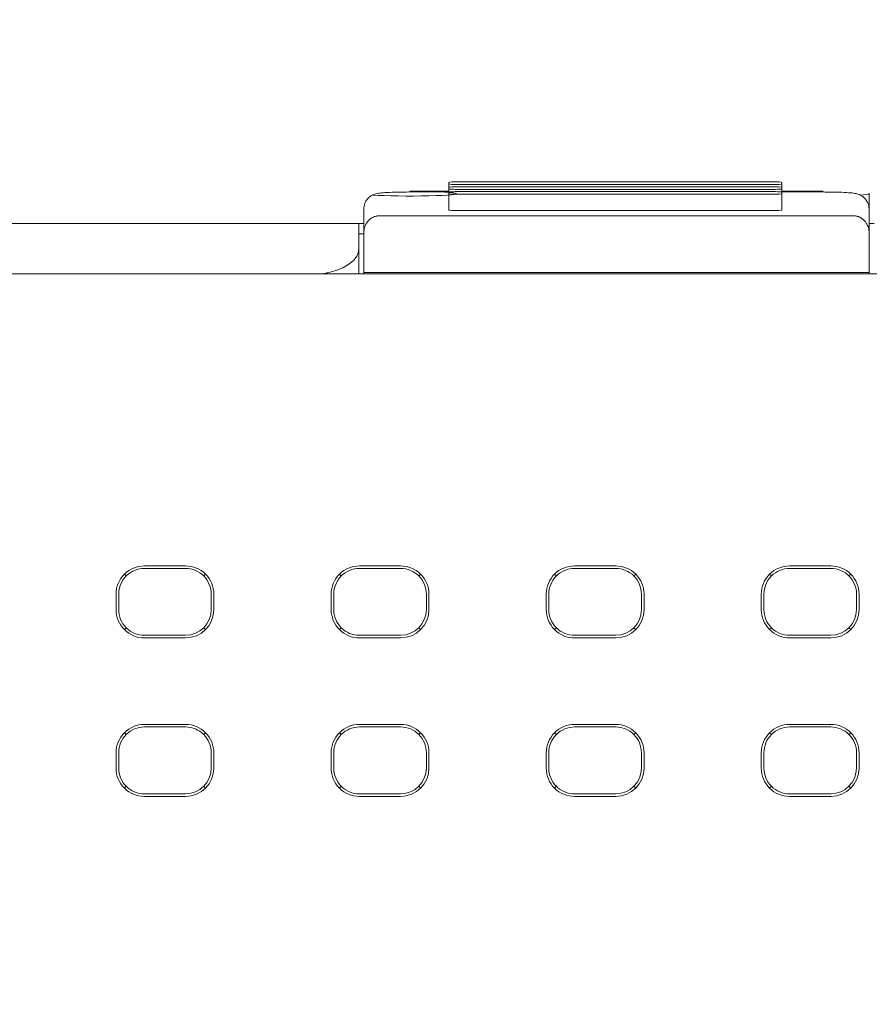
# Model space of a CAD drawing. Header units: millimetres. Extents: x -1114 to 1396, y -630 to 631.
# Tile 613 of 656: x 383 to 400, y 154 to 173. Entities that reach past the tile are written whole.
import ezdxf

# ---------------------------------------------------------------- set-up
doc = ezdxf.new("R2010")
doc.units = ezdxf.units.MM
doc.header["$MEASUREMENT"] = 0

msp = doc.modelspace()

# ---------------------------------------------------------------- linework, layer by layer
at = {"lineweight": 18}
for points, knots in [([(1038.9843, -629.7647), (1038.9843, -629.7647), (-1111.4882, -629.7647), (-1111.4882, -629.7647), (-1111.4882, -629.7647), (-1111.4882, -629.7647), (-1111.4882, 630.7883), (-1111.4882, 630.7883), (-1111.4882, 630.7883), (-1111.4882, 630.7883), (1038.9843, 630.7883), (1038.9843, 630.7883)], [0, 0, 0, 0, 0.3333333, 0.3333333, 0.3333333, 0.3333333, 0.6666667, 0.6666667, 0.6666667, 0.6666667, 1, 1, 1, 1]), ([(391.6187, 169.6943), (391.5656, 169.6943), (391.5148, 169.6932), (391.4773, 169.6912), (391.4773, 169.6912), (391.4398, 169.6892), (391.4187, 169.6866), (391.4187, 169.6838)], [0, 0, 0, 0, 0.5, 0.5, 0.5, 0.5, 1, 1, 1, 1]), ([(391.4187, 169.6524), (391.4187, 169.6496), (391.4398, 169.6469), (391.4773, 169.645), (391.4773, 169.645), (391.5148, 169.643), (391.5656, 169.6419), (391.6187, 169.6419)], [0, 0, 0, 0, 0.5, 0.5, 0.5, 0.5, 1, 1, 1, 1]), ([(397.8935, 169.6838), (397.8935, 169.6866), (397.8724, 169.6892), (397.8349, 169.6912), (397.8349, 169.6912), (397.7974, 169.6932), (397.7465, 169.6943), (397.6935, 169.6943)], [0, 0, 0, 0, 0.5, 0.5, 0.5, 0.5, 1, 1, 1, 1]), ([(397.6935, 169.6419), (397.7465, 169.6419), (397.7974, 169.643), (397.8349, 169.645), (397.8349, 169.645), (397.8724, 169.6469), (397.8935, 169.6496), (397.8935, 169.6524)], [0, 0, 0, 0, 0.5, 0.5, 0.5, 0.5, 1, 1, 1, 1]), ([(390.6649, 169.4967), (390.6194, 169.4967), (390.5754, 169.4965), (390.532, 169.496), (390.532, 169.496), (390.4557, 169.4951), (390.3815, 169.4935), (390.3152, 169.491), (390.3152, 169.491), (390.2462, 169.4885), (390.1858, 169.4851), (390.1378, 169.4815), (390.1378, 169.4815), (390.0973, 169.4784), (390.0656, 169.4753), (390.0269, 169.4677), (390.0269, 169.4677), (390.0104, 169.4645), (389.9926, 169.4604), (389.9712, 169.4527), (389.9712, 169.4527), (389.9537, 169.4464), (389.9337, 169.4376), (389.9144, 169.4263), (389.9144, 169.4263), (389.8913, 169.4126), (389.8691, 169.3953), (389.8496, 169.375), (389.8496, 169.375), (389.8271, 169.3517), (389.8082, 169.3245), (389.7941, 169.2949), (389.7941, 169.2949), (389.7787, 169.2623), (389.769, 169.2268), (389.766, 169.191), (389.766, 169.191), (389.7652, 169.1825), (389.7649, 169.1739), (389.7649, 169.1653)], [0, 0, 0, 0, 0.1, 0.1, 0.1, 0.1, 0.2, 0.2, 0.2, 0.2, 0.3, 0.3, 0.3, 0.3, 0.4, 0.4, 0.4, 0.4, 0.5, 0.5, 0.5, 0.5, 0.6, 0.6, 0.6, 0.6, 0.7, 0.7, 0.7, 0.7, 0.8, 0.8, 0.8, 0.8, 0.9, 0.9, 0.9, 0.9, 1, 1, 1, 1]), ([(389.9386, 169.4371), (390.1891, 169.4192), (390.6446, 169.4128), (391.0319, 169.4219), (391.0319, 169.4219), (391.4192, 169.4309), (391.6331, 169.4529), (391.5454, 169.4746), (391.5454, 169.4746), (391.4577, 169.4964), (391.0921, 169.5119), (390.6679, 169.512)], [0, 0, 0, 0, 0.3333333, 0.3333333, 0.3333333, 0.3333333, 0.6666667, 0.6666667, 0.6666667, 0.6666667, 1, 1, 1, 1]), ([(391.6187, 169.5996), (391.5656, 169.5996), (391.5148, 169.5985), (391.4773, 169.5965), (391.4773, 169.5965), (391.4398, 169.5945), (391.4187, 169.5919), (391.4187, 169.5891)], [0, 0, 0, 0, 0.5, 0.5, 0.5, 0.5, 1, 1, 1, 1]), ([(391.4187, 169.5577), (391.4187, 169.5549), (391.4398, 169.5523), (391.4773, 169.5503), (391.4773, 169.5503), (391.5148, 169.5483), (391.5656, 169.5472), (391.6187, 169.5472)], [0, 0, 0, 0, 0.5, 0.5, 0.5, 0.5, 1, 1, 1, 1]), ([(391.6187, 169.5049), (391.5656, 169.5049), (391.5148, 169.5038), (391.4773, 169.5018), (391.4773, 169.5018), (391.4398, 169.4998), (391.4187, 169.4972), (391.4187, 169.4944)], [0, 0, 0, 0, 0.5, 0.5, 0.5, 0.5, 1, 1, 1, 1]), ([(391.4187, 169.463), (391.4187, 169.4602), (391.4398, 169.4576), (391.4773, 169.4556), (391.4773, 169.4556), (391.5148, 169.4536), (391.5656, 169.4525), (391.6187, 169.4525)], [0, 0, 0, 0, 0.5, 0.5, 0.5, 0.5, 1, 1, 1, 1]), ([(397.8935, 169.5891), (397.8935, 169.5919), (397.8724, 169.5945), (397.8349, 169.5965), (397.8349, 169.5965), (397.7974, 169.5985), (397.7465, 169.5996), (397.6935, 169.5996)], [0, 0, 0, 0, 0.5, 0.5, 0.5, 0.5, 1, 1, 1, 1]), ([(397.6935, 169.5472), (397.7465, 169.5472), (397.7974, 169.5483), (397.8349, 169.5503), (397.8349, 169.5503), (397.8724, 169.5523), (397.8935, 169.5549), (397.8935, 169.5577)], [0, 0, 0, 0, 0.5, 0.5, 0.5, 0.5, 1, 1, 1, 1]), ([(397.8935, 169.4944), (397.8935, 169.4972), (397.8724, 169.4998), (397.8349, 169.5018), (397.8349, 169.5018), (397.7974, 169.5038), (397.7465, 169.5049), (397.6935, 169.5049)], [0, 0, 0, 0, 0.5, 0.5, 0.5, 0.5, 1, 1, 1, 1]), ([(397.6935, 169.4525), (397.7465, 169.4525), (397.7974, 169.4536), (397.8349, 169.4556), (397.8349, 169.4556), (397.8724, 169.4576), (397.8935, 169.4602), (397.8935, 169.463)], [0, 0, 0, 0, 0.5, 0.5, 0.5, 0.5, 1, 1, 1, 1]), ([(399.5864, 169.1653), (399.5858, 169.2066), (399.5784, 169.2447), (399.5635, 169.2806), (399.5635, 169.2806), (399.5523, 169.3077), (399.5369, 169.3335), (399.5183, 169.3563), (399.5183, 169.3563), (399.5025, 169.3757), (399.4845, 169.3928), (399.4651, 169.4074), (399.4651, 169.4074), (399.4482, 169.42), (399.4303, 169.4307), (399.4128, 169.4391), (399.4128, 169.4391), (399.3978, 169.4463), (399.3831, 169.4519), (399.37, 169.4561), (399.37, 169.4561), (399.3571, 169.4602), (399.3457, 169.4631), (399.3353, 169.4654), (399.3353, 169.4654), (399.3191, 169.469), (399.3052, 169.4713), (399.2909, 169.4733), (399.2909, 169.4733), (399.2491, 169.4792), (399.2035, 169.4828), (399.1466, 169.486), (399.1466, 169.486), (399.0908, 169.4891), (399.0243, 169.4918), (398.9513, 169.4936), (398.9513, 169.4936), (398.8815, 169.4953), (398.8059, 169.4964), (398.73, 169.4966), (398.73, 169.4966), (398.7155, 169.4967), (398.701, 169.4967), (398.6864, 169.4967)], [0, 0, 0, 0, 0.0909091, 0.0909091, 0.0909091, 0.0909091, 0.1818182, 0.1818182, 0.1818182, 0.1818182, 0.2727273, 0.2727273, 0.2727273, 0.2727273, 0.3636364, 0.3636364, 0.3636364, 0.3636364, 0.4545455, 0.4545455, 0.4545455, 0.4545455, 0.5454545, 0.5454545, 0.5454545, 0.5454545, 0.6363636, 0.6363636, 0.6363636, 0.6363636, 0.7272727, 0.7272727, 0.7272727, 0.7272727, 0.8181818, 0.8181818, 0.8181818, 0.8181818, 0.9090909, 0.9090909, 0.9090909, 0.9090909, 1, 1, 1, 1]), ([(391.4187, 169.1448), (391.4187, 169.1421), (391.4398, 169.1394), (391.4773, 169.1374), (391.4773, 169.1374), (391.5148, 169.1355), (391.5656, 169.1344), (391.6187, 169.1344)], [0, 0, 0, 0, 0.5, 0.5, 0.5, 0.5, 1, 1, 1, 1]), ([(397.6935, 169.1344), (397.7465, 169.1344), (397.7974, 169.1355), (397.8349, 169.1374), (397.8349, 169.1374), (397.8724, 169.1394), (397.8935, 169.1421), (397.8935, 169.1448)], [0, 0, 0, 0, 0.5, 0.5, 0.5, 0.5, 1, 1, 1, 1]), ([(364.6411, 168.8846), (364.6791, 168.8846), (364.7228, 168.8846), (364.7723, 168.8846), (364.7723, 168.8846), (364.8255, 168.8846), (364.8852, 168.8846), (364.9518, 168.8846), (364.9518, 168.8846), (364.985, 168.8846), (365.0201, 168.8846), (365.0565, 168.8846), (365.0565, 168.8846), (365.0929, 168.8846), (365.1307, 168.8846), (365.1699, 168.8846), (365.1699, 168.8846), (365.3265, 168.8846), (365.5052, 168.8846), (365.706, 168.8846), (365.706, 168.8846), (365.7562, 168.8846), (365.8078, 168.8846), (365.8608, 168.8846), (365.8608, 168.8846), (365.9138, 168.8846), (365.9678, 168.8846), (366.0227, 168.8846), (366.0227, 168.8846), (366.1325, 168.8846), (366.2459, 168.8846), (366.363, 168.8846), (366.363, 168.8846), (366.48, 168.8846), (366.6007, 168.8846), (366.725, 168.8846), (366.725, 168.8846), (366.7872, 168.8846), (366.8503, 168.8846), (366.9144, 168.8846), (366.9144, 168.8846), (366.9784, 168.8846), (367.0436, 168.8846), (367.109, 168.8846), (367.109, 168.8846), (367.2398, 168.8846), (367.3721, 168.8846), (367.5057, 168.8846), (367.5057, 168.8846), (367.6394, 168.8846), (367.7744, 168.8846), (367.9108, 168.8846), (367.9108, 168.8846), (367.945, 168.8846), (367.9791, 168.8846), (368.0134, 168.8846), (368.0134, 168.8846), (368.0477, 168.8846), (368.0821, 168.8846), (368.1167, 168.8846), (368.1167, 168.8846), (368.1857, 168.8846), (368.2552, 168.8846), (368.3249, 168.8846), (368.3249, 168.8846), (368.3946, 168.8846), (368.4644, 168.8846), (368.5341, 168.8846), (368.5341, 168.8846), (368.6039, 168.8846), (368.6736, 168.8846), (368.7433, 168.8846), (368.7433, 168.8846), (368.8131, 168.8846), (368.8828, 168.8846), (368.9526, 168.8846), (368.9526, 168.8846), (369.0223, 168.8846), (369.092, 168.8846), (369.1618, 168.8846), (369.1618, 168.8846), (369.3013, 168.8846), (369.4407, 168.8846), (369.5802, 168.8846), (369.5802, 168.8846), (371.8118, 168.8846), (374.0435, 168.8846), (376.2751, 168.8846), (376.2751, 168.8846), (380.7384, 168.8846), (385.2016, 168.8846), (389.6649, 168.8846)], [0, 0, 0, 0, 0.0434783, 0.0434783, 0.0434783, 0.0434783, 0.0869565, 0.0869565, 0.0869565, 0.0869565, 0.1304348, 0.1304348, 0.1304348, 0.1304348, 0.173913, 0.173913, 0.173913, 0.173913, 0.2173913, 0.2173913, 0.2173913, 0.2173913, 0.2608696, 0.2608696, 0.2608696, 0.2608696, 0.3043478, 0.3043478, 0.3043478, 0.3043478, 0.3478261, 0.3478261, 0.3478261, 0.3478261, 0.3913043, 0.3913043, 0.3913043, 0.3913043, 0.4347826, 0.4347826, 0.4347826, 0.4347826, 0.4782609, 0.4782609, 0.4782609, 0.4782609, 0.5217391, 0.5217391, 0.5217391, 0.5217391, 0.5652174, 0.5652174, 0.5652174, 0.5652174, 0.6086957, 0.6086957, 0.6086957, 0.6086957, 0.6521739, 0.6521739, 0.6521739, 0.6521739, 0.6956522, 0.6956522, 0.6956522, 0.6956522, 0.7391304, 0.7391304, 0.7391304, 0.7391304, 0.7826087, 0.7826087, 0.7826087, 0.7826087, 0.826087, 0.826087, 0.826087, 0.826087, 0.8695652, 0.8695652, 0.8695652, 0.8695652, 0.9130435, 0.9130435, 0.9130435, 0.9130435, 0.9565217, 0.9565217, 0.9565217, 0.9565217, 1, 1, 1, 1]), ([(390.0649, 169.0335), (390.0543, 169.0331), (390.0438, 169.0328), (390.0336, 169.0317), (390.0336, 169.0317), (390.0229, 169.0306), (390.0126, 169.0287), (390.0027, 169.0263), (390.0027, 169.0263), (389.9921, 169.0238), (389.982, 169.0208), (389.9724, 169.0174), (389.9724, 169.0174), (389.9598, 169.0129), (389.9481, 169.0077), (389.9374, 169.0021), (389.9374, 169.0021), (389.9253, 168.9959), (389.9144, 168.9891), (389.9043, 168.9821), (389.9043, 168.9821), (389.8664, 168.9557), (389.8405, 168.9253), (389.8204, 168.8943), (389.8204, 168.8943), (389.801, 168.8645), (389.7871, 168.8341), (389.7787, 168.8033), (389.7787, 168.8033), (389.7697, 168.77), (389.7673, 168.7362), (389.7649, 168.7025)], [0, 0, 0, 0, 0.125, 0.125, 0.125, 0.125, 0.25, 0.25, 0.25, 0.25, 0.375, 0.375, 0.375, 0.375, 0.5, 0.5, 0.5, 0.5, 0.625, 0.625, 0.625, 0.625, 0.75, 0.75, 0.75, 0.75, 0.875, 0.875, 0.875, 0.875, 1, 1, 1, 1]), ([(399.5864, 168.7025), (399.5864, 168.7351), (399.5822, 168.7673), (399.5734, 168.7991), (399.5734, 168.7991), (399.569, 168.815), (399.5634, 168.8308), (399.5565, 168.8465), (399.5565, 168.8465), (399.5497, 168.8622), (399.5415, 168.8778), (399.5316, 168.8932), (399.5316, 168.8932), (399.5267, 168.901), (399.5213, 168.9086), (399.5155, 168.9163), (399.5155, 168.9163), (399.5096, 168.9239), (399.5032, 168.9315), (399.4963, 168.939), (399.4963, 168.939), (399.4894, 168.9464), (399.482, 168.9538), (399.4739, 168.9609), (399.4739, 168.9609), (399.4658, 168.9681), (399.457, 168.9751), (399.4474, 168.9818), (399.4474, 168.9818), (399.4379, 168.9885), (399.4276, 168.9949), (399.4163, 169.0009), (399.4163, 169.0009), (399.4107, 169.0038), (399.4048, 169.0067), (399.3986, 169.0095), (399.3986, 169.0095), (399.3924, 169.0123), (399.3859, 169.0149), (399.3792, 169.0173), (399.3792, 169.0173), (399.3724, 169.0197), (399.3655, 169.0219), (399.3582, 169.0239), (399.3582, 169.0239), (399.3509, 169.0259), (399.3432, 169.0276), (399.3354, 169.0291), (399.3354, 169.0291), (399.3276, 169.0305), (399.3196, 169.0316), (399.3114, 169.0323), (399.3114, 169.0323), (399.3033, 169.0331), (399.2948, 169.0335), (399.2864, 169.0335)], [0, 0, 0, 0, 0.0714286, 0.0714286, 0.0714286, 0.0714286, 0.1428571, 0.1428571, 0.1428571, 0.1428571, 0.2142857, 0.2142857, 0.2142857, 0.2142857, 0.2857143, 0.2857143, 0.2857143, 0.2857143, 0.3571429, 0.3571429, 0.3571429, 0.3571429, 0.4285714, 0.4285714, 0.4285714, 0.4285714, 0.5, 0.5, 0.5, 0.5, 0.5714286, 0.5714286, 0.5714286, 0.5714286, 0.6428571, 0.6428571, 0.6428571, 0.6428571, 0.7142857, 0.7142857, 0.7142857, 0.7142857, 0.7857143, 0.7857143, 0.7857143, 0.7857143, 0.8571429, 0.8571429, 0.8571429, 0.8571429, 0.9285714, 0.9285714, 0.9285714, 0.9285714, 1, 1, 1, 1]), ([(399.5864, 168.7025), (399.5864, 168.4451), (399.5864, 168.1878), (399.5864, 167.9304), (399.5864, 167.9304), (399.5864, 167.9304), (399.5864, 167.9304), (399.5864, 167.9304)], [0, 0, 0, 0, 0.5, 0.5, 0.5, 0.5, 1, 1, 1, 1]), ([(388.9371, 167.9034), (388.9546, 167.9059), (388.972, 167.9086), (388.9891, 167.9116), (388.9891, 167.9116), (389.0155, 167.9161), (389.0413, 167.9212), (389.0667, 167.9267), (389.0667, 167.9267), (389.1282, 167.9402), (389.1866, 167.9567), (389.2405, 167.9756), (389.2405, 167.9756), (389.2956, 167.995), (389.346, 168.017), (389.3913, 168.041), (389.3913, 168.041), (389.4357, 168.0644), (389.4752, 168.0898), (389.5091, 168.1165), (389.5091, 168.1165), (389.5436, 168.1437), (389.5723, 168.1723), (389.5957, 168.2019), (389.5957, 168.2019), (389.6188, 168.2311), (389.6369, 168.2611), (389.6476, 168.2916), (389.6476, 168.2916), (389.6583, 168.3223), (389.6616, 168.3535), (389.6649, 168.3846)], [0, 0, 0, 0, 0.125, 0.125, 0.125, 0.125, 0.25, 0.25, 0.25, 0.25, 0.375, 0.375, 0.375, 0.375, 0.5, 0.5, 0.5, 0.5, 0.625, 0.625, 0.625, 0.625, 0.75, 0.75, 0.75, 0.75, 0.875, 0.875, 0.875, 0.875, 1, 1, 1, 1]), ([(385.4996, 162.2268), (385.3537, 162.2268), (385.2138, 162.1689), (385.1107, 162.0657), (385.1107, 162.0657), (385.0075, 161.9626), (384.9496, 161.8226), (384.9496, 161.6768)], [0, 0, 0, 0, 0.5, 0.5, 0.5, 0.5, 1, 1, 1, 1]), ([(385.4996, 162.1768), (385.367, 162.1768), (385.2398, 162.1241), (385.1461, 162.0303), (385.1461, 162.0303), (385.0523, 161.9365), (384.9996, 161.8094), (384.9996, 161.6768)], [0, 0, 0, 0, 0.5, 0.5, 0.5, 0.5, 1, 1, 1, 1]), ([(386.8497, 161.6768), (386.8497, 161.8226), (386.7917, 161.9626), (386.6886, 162.0657), (386.6886, 162.0657), (386.5854, 162.1689), (386.4455, 162.2268), (386.2996, 162.2268)], [0, 0, 0, 0, 0.5, 0.5, 0.5, 0.5, 1, 1, 1, 1]), ([(386.7996, 161.6768), (386.7996, 161.8094), (386.7469, 161.9365), (386.6532, 162.0303), (386.6532, 162.0303), (386.5594, 162.1241), (386.4322, 162.1768), (386.2996, 162.1768)], [0, 0, 0, 0, 0.5, 0.5, 0.5, 0.5, 1, 1, 1, 1]), ([(389.6805, 162.2268), (389.5346, 162.2268), (389.3947, 162.1689), (389.2915, 162.0657), (389.2915, 162.0657), (389.1884, 161.9626), (389.1304, 161.8226), (389.1304, 161.6768)], [0, 0, 0, 0, 0.5, 0.5, 0.5, 0.5, 1, 1, 1, 1]), ([(389.6805, 162.1768), (389.5479, 162.1768), (389.4207, 162.1241), (389.3269, 162.0303), (389.3269, 162.0303), (389.2332, 161.9365), (389.1805, 161.8094), (389.1805, 161.6768)], [0, 0, 0, 0, 0.5, 0.5, 0.5, 0.5, 1, 1, 1, 1]), ([(391.0305, 161.6768), (391.0305, 161.8226), (390.9726, 161.9626), (390.8694, 162.0657), (390.8694, 162.0657), (390.7663, 162.1689), (390.6264, 162.2268), (390.4805, 162.2268)], [0, 0, 0, 0, 0.5, 0.5, 0.5, 0.5, 1, 1, 1, 1]), ([(390.9805, 161.6768), (390.9805, 161.8094), (390.9278, 161.9365), (390.834, 162.0303), (390.834, 162.0303), (390.7403, 162.1241), (390.6131, 162.1768), (390.4805, 162.1768)], [0, 0, 0, 0, 0.5, 0.5, 0.5, 0.5, 1, 1, 1, 1]), ([(393.8613, 162.2268), (393.7155, 162.2268), (393.5755, 162.1689), (393.4724, 162.0657), (393.4724, 162.0657), (393.3692, 161.9626), (393.3113, 161.8226), (393.3113, 161.6768)], [0, 0, 0, 0, 0.5, 0.5, 0.5, 0.5, 1, 1, 1, 1]), ([(393.8613, 162.1768), (393.7287, 162.1768), (393.6016, 162.1241), (393.5078, 162.0303), (393.5078, 162.0303), (393.414, 161.9365), (393.3613, 161.8094), (393.3613, 161.6768)], [0, 0, 0, 0, 0.5, 0.5, 0.5, 0.5, 1, 1, 1, 1]), ([(395.2114, 161.6768), (395.2114, 161.8226), (395.1535, 161.9626), (395.0503, 162.0657), (395.0503, 162.0657), (394.9471, 162.1689), (394.8072, 162.2268), (394.6613, 162.2268)], [0, 0, 0, 0, 0.5, 0.5, 0.5, 0.5, 1, 1, 1, 1]), ([(395.1613, 161.6768), (395.1613, 161.8094), (395.1087, 161.9365), (395.0149, 162.0303), (395.0149, 162.0303), (394.9211, 162.1241), (394.7939, 162.1768), (394.6613, 162.1768)], [0, 0, 0, 0, 0.5, 0.5, 0.5, 0.5, 1, 1, 1, 1]), ([(398.0422, 162.2268), (397.8963, 162.2268), (397.7564, 162.1689), (397.6532, 162.0657), (397.6532, 162.0657), (397.5501, 161.9626), (397.4921, 161.8226), (397.4921, 161.6768)], [0, 0, 0, 0, 0.5, 0.5, 0.5, 0.5, 1, 1, 1, 1]), ([(398.0422, 162.1768), (397.9096, 162.1768), (397.7824, 162.1241), (397.6886, 162.0303), (397.6886, 162.0303), (397.5949, 161.9365), (397.5422, 161.8094), (397.5422, 161.6768)], [0, 0, 0, 0, 0.5, 0.5, 0.5, 0.5, 1, 1, 1, 1]), ([(399.3923, 161.6768), (399.3923, 161.8226), (399.3343, 161.9626), (399.2312, 162.0657), (399.2312, 162.0657), (399.128, 162.1689), (398.9881, 162.2268), (398.8422, 162.2268)], [0, 0, 0, 0, 0.5, 0.5, 0.5, 0.5, 1, 1, 1, 1]), ([(399.3422, 161.6768), (399.3422, 161.8094), (399.2895, 161.9365), (399.1957, 162.0303), (399.1957, 162.0303), (399.102, 162.1241), (398.9748, 162.1768), (398.8422, 162.1768)], [0, 0, 0, 0, 0.5, 0.5, 0.5, 0.5, 1, 1, 1, 1]), ([(384.9496, 161.3768), (384.9496, 161.2309), (385.0075, 161.091), (385.1107, 160.9878), (385.1107, 160.9878), (385.2138, 160.8846), (385.3537, 160.8267), (385.4996, 160.8267)], [0, 0, 0, 0, 0.5, 0.5, 0.5, 0.5, 1, 1, 1, 1]), ([(384.9996, 161.3768), (384.9996, 161.2442), (385.0523, 161.117), (385.1461, 161.0232), (385.1461, 161.0232), (385.2398, 160.9294), (385.367, 160.8768), (385.4996, 160.8768)], [0, 0, 0, 0, 0.5, 0.5, 0.5, 0.5, 1, 1, 1, 1]), ([(389.1304, 161.3768), (389.1304, 161.2309), (389.1884, 161.091), (389.2915, 160.9878), (389.2915, 160.9878), (389.3947, 160.8846), (389.5346, 160.8267), (389.6805, 160.8267)], [0, 0, 0, 0, 0.5, 0.5, 0.5, 0.5, 1, 1, 1, 1]), ([(389.1805, 161.3768), (389.1805, 161.2442), (389.2332, 161.117), (389.3269, 161.0232), (389.3269, 161.0232), (389.4207, 160.9294), (389.5479, 160.8768), (389.6805, 160.8768)], [0, 0, 0, 0, 0.5, 0.5, 0.5, 0.5, 1, 1, 1, 1]), ([(393.3113, 161.3768), (393.3113, 161.2309), (393.3692, 161.091), (393.4724, 160.9878), (393.4724, 160.9878), (393.5755, 160.8846), (393.7155, 160.8267), (393.8613, 160.8267)], [0, 0, 0, 0, 0.5, 0.5, 0.5, 0.5, 1, 1, 1, 1]), ([(393.3613, 161.3768), (393.3613, 161.2442), (393.414, 161.117), (393.5078, 161.0232), (393.5078, 161.0232), (393.6016, 160.9294), (393.7287, 160.8768), (393.8613, 160.8768)], [0, 0, 0, 0, 0.5, 0.5, 0.5, 0.5, 1, 1, 1, 1]), ([(397.4921, 161.3768), (397.4921, 161.2309), (397.5501, 161.091), (397.6532, 160.9878), (397.6532, 160.9878), (397.7564, 160.8846), (397.8963, 160.8267), (398.0422, 160.8267)], [0, 0, 0, 0, 0.5, 0.5, 0.5, 0.5, 1, 1, 1, 1]), ([(397.5422, 161.3768), (397.5422, 161.2442), (397.5949, 161.117), (397.6886, 161.0232), (397.6886, 161.0232), (397.7824, 160.9294), (397.9096, 160.8768), (398.0422, 160.8768)], [0, 0, 0, 0, 0.5, 0.5, 0.5, 0.5, 1, 1, 1, 1]), ([(385.4996, 159.1443), (385.3537, 159.1443), (385.2138, 159.0864), (385.1107, 158.9832), (385.1107, 158.9832), (385.0075, 158.8801), (384.9496, 158.7401), (384.9496, 158.5943)], [0, 0, 0, 0, 0.5, 0.5, 0.5, 0.5, 1, 1, 1, 1]), ([(385.4996, 159.0943), (385.367, 159.0943), (385.2398, 159.0416), (385.1461, 158.9478), (385.1461, 158.9478), (385.0523, 158.854), (384.9996, 158.7269), (384.9996, 158.5943)], [0, 0, 0, 0, 0.5, 0.5, 0.5, 0.5, 1, 1, 1, 1]), ([(386.8497, 158.5943), (386.8497, 158.7401), (386.7917, 158.8801), (386.6886, 158.9832), (386.6886, 158.9832), (386.5854, 159.0864), (386.4455, 159.1443), (386.2996, 159.1443)], [0, 0, 0, 0, 0.5, 0.5, 0.5, 0.5, 1, 1, 1, 1]), ([(386.7996, 158.5943), (386.7996, 158.7269), (386.7469, 158.854), (386.6532, 158.9478), (386.6532, 158.9478), (386.5594, 159.0416), (386.4322, 159.0943), (386.2996, 159.0943)], [0, 0, 0, 0, 0.5, 0.5, 0.5, 0.5, 1, 1, 1, 1]), ([(389.6805, 159.1443), (389.5346, 159.1443), (389.3947, 159.0864), (389.2915, 158.9832), (389.2915, 158.9832), (389.1884, 158.8801), (389.1304, 158.7401), (389.1304, 158.5943)], [0, 0, 0, 0, 0.5, 0.5, 0.5, 0.5, 1, 1, 1, 1]), ([(389.6805, 159.0943), (389.5479, 159.0943), (389.4207, 159.0416), (389.3269, 158.9478), (389.3269, 158.9478), (389.2332, 158.854), (389.1805, 158.7269), (389.1805, 158.5943)], [0, 0, 0, 0, 0.5, 0.5, 0.5, 0.5, 1, 1, 1, 1]), ([(391.0305, 158.5943), (391.0305, 158.7401), (390.9726, 158.8801), (390.8694, 158.9832), (390.8694, 158.9832), (390.7663, 159.0864), (390.6264, 159.1443), (390.4805, 159.1443)], [0, 0, 0, 0, 0.5, 0.5, 0.5, 0.5, 1, 1, 1, 1]), ([(390.9805, 158.5943), (390.9805, 158.7269), (390.9278, 158.854), (390.834, 158.9478), (390.834, 158.9478), (390.7403, 159.0416), (390.6131, 159.0943), (390.4805, 159.0943)], [0, 0, 0, 0, 0.5, 0.5, 0.5, 0.5, 1, 1, 1, 1]), ([(393.8613, 159.1443), (393.7155, 159.1443), (393.5755, 159.0864), (393.4724, 158.9832), (393.4724, 158.9832), (393.3692, 158.8801), (393.3113, 158.7401), (393.3113, 158.5943)], [0, 0, 0, 0, 0.5, 0.5, 0.5, 0.5, 1, 1, 1, 1]), ([(393.8613, 159.0943), (393.7287, 159.0943), (393.6016, 159.0416), (393.5078, 158.9478), (393.5078, 158.9478), (393.414, 158.854), (393.3613, 158.7269), (393.3613, 158.5943)], [0, 0, 0, 0, 0.5, 0.5, 0.5, 0.5, 1, 1, 1, 1]), ([(395.2114, 158.5943), (395.2114, 158.7401), (395.1535, 158.8801), (395.0503, 158.9832), (395.0503, 158.9832), (394.9471, 159.0864), (394.8072, 159.1443), (394.6613, 159.1443)], [0, 0, 0, 0, 0.5, 0.5, 0.5, 0.5, 1, 1, 1, 1]), ([(395.1613, 158.5943), (395.1613, 158.7269), (395.1087, 158.854), (395.0149, 158.9478), (395.0149, 158.9478), (394.9211, 159.0416), (394.7939, 159.0943), (394.6613, 159.0943)], [0, 0, 0, 0, 0.5, 0.5, 0.5, 0.5, 1, 1, 1, 1]), ([(398.0422, 159.1443), (397.8963, 159.1443), (397.7564, 159.0864), (397.6532, 158.9832), (397.6532, 158.9832), (397.5501, 158.8801), (397.4921, 158.7401), (397.4921, 158.5943)], [0, 0, 0, 0, 0.5, 0.5, 0.5, 0.5, 1, 1, 1, 1]), ([(398.0422, 159.0943), (397.9096, 159.0943), (397.7824, 159.0416), (397.6886, 158.9478), (397.6886, 158.9478), (397.5949, 158.854), (397.5422, 158.7269), (397.5422, 158.5943)], [0, 0, 0, 0, 0.5, 0.5, 0.5, 0.5, 1, 1, 1, 1]), ([(399.3923, 158.5943), (399.3923, 158.7401), (399.3343, 158.8801), (399.2312, 158.9832), (399.2312, 158.9832), (399.128, 159.0864), (398.9881, 159.1443), (398.8422, 159.1443)], [0, 0, 0, 0, 0.5, 0.5, 0.5, 0.5, 1, 1, 1, 1]), ([(399.3422, 158.5943), (399.3422, 158.7269), (399.2895, 158.854), (399.1957, 158.9478), (399.1957, 158.9478), (399.102, 159.0416), (398.9748, 159.0943), (398.8422, 159.0943)], [0, 0, 0, 0, 0.5, 0.5, 0.5, 0.5, 1, 1, 1, 1]), ([(384.9496, 158.2943), (384.9496, 158.1484), (385.0075, 158.0085), (385.1107, 157.9053), (385.1107, 157.9053), (385.2138, 157.8021), (385.3537, 157.7442), (385.4996, 157.7442)], [0, 0, 0, 0, 0.5, 0.5, 0.5, 0.5, 1, 1, 1, 1]), ([(384.9996, 158.2943), (384.9996, 158.1617), (385.0523, 158.0345), (385.1461, 157.9407), (385.1461, 157.9407), (385.2398, 157.8469), (385.367, 157.7943), (385.4996, 157.7943)], [0, 0, 0, 0, 0.5, 0.5, 0.5, 0.5, 1, 1, 1, 1]), ([(389.1304, 158.2943), (389.1304, 158.1484), (389.1884, 158.0085), (389.2915, 157.9053), (389.2915, 157.9053), (389.3947, 157.8021), (389.5346, 157.7442), (389.6805, 157.7442)], [0, 0, 0, 0, 0.5, 0.5, 0.5, 0.5, 1, 1, 1, 1]), ([(389.1805, 158.2943), (389.1805, 158.1617), (389.2332, 158.0345), (389.3269, 157.9407), (389.3269, 157.9407), (389.4207, 157.8469), (389.5479, 157.7943), (389.6805, 157.7943)], [0, 0, 0, 0, 0.5, 0.5, 0.5, 0.5, 1, 1, 1, 1]), ([(393.3113, 158.2943), (393.3113, 158.1484), (393.3692, 158.0085), (393.4724, 157.9053), (393.4724, 157.9053), (393.5755, 157.8021), (393.7155, 157.7442), (393.8613, 157.7442)], [0, 0, 0, 0, 0.5, 0.5, 0.5, 0.5, 1, 1, 1, 1]), ([(393.3613, 158.2943), (393.3613, 158.1617), (393.414, 158.0345), (393.5078, 157.9407), (393.5078, 157.9407), (393.6016, 157.8469), (393.7287, 157.7943), (393.8613, 157.7943)], [0, 0, 0, 0, 0.5, 0.5, 0.5, 0.5, 1, 1, 1, 1]), ([(397.4921, 158.2943), (397.4921, 158.1484), (397.5501, 158.0085), (397.6532, 157.9053), (397.6532, 157.9053), (397.7564, 157.8021), (397.8963, 157.7442), (398.0422, 157.7442)], [0, 0, 0, 0, 0.5, 0.5, 0.5, 0.5, 1, 1, 1, 1]), ([(397.5422, 158.2943), (397.5422, 158.1617), (397.5949, 158.0345), (397.6886, 157.9407), (397.6886, 157.9407), (397.7824, 157.8469), (397.9096, 157.7943), (398.0422, 157.7943)], [0, 0, 0, 0, 0.5, 0.5, 0.5, 0.5, 1, 1, 1, 1])]:
    msp.add_open_spline(points, degree=3, knots=knots, dxfattribs=at)
for points in [[(391.4187, 169.6524), (391.4187, 169.6524), (391.4187, 169.6838), (391.4187, 169.6838)], [(391.4187, 169.6524), (391.4187, 169.6524), (391.4187, 169.5891), (391.4187, 169.5891)], [(391.4187, 169.5891), (391.4187, 169.5891), (391.4187, 169.6522), (391.4187, 169.6522)], [(391.6187, 169.6943), (391.6187, 169.6943), (397.6935, 169.6943), (397.6935, 169.6943)], [(397.6935, 169.6419), (397.6935, 169.6419), (391.6187, 169.6419), (391.6187, 169.6419)], [(397.8935, 169.6838), (397.8935, 169.6838), (397.8935, 169.6524), (397.8935, 169.6524)], [(397.8935, 169.6524), (397.8935, 169.6524), (397.8935, 169.5891), (397.8935, 169.5891)], [(391.4188, 169.4967), (391.4188, 169.4967), (390.6649, 169.4967), (390.6649, 169.4967)], [(390.6649, 169.4967), (390.6649, 169.4967), (390.6649, 169.4963), (390.6649, 169.4963)], [(390.6679, 169.512), (390.6679, 169.512), (391.4218, 169.512), (391.4218, 169.512)], [(391.4187, 169.5577), (391.4187, 169.5577), (391.4187, 169.5891), (391.4187, 169.5891)], [(391.4187, 169.5577), (391.4187, 169.5577), (391.4187, 169.4944), (391.4187, 169.4944)], [(391.4187, 169.4944), (391.4187, 169.4944), (391.4187, 169.5575), (391.4187, 169.5575)], [(391.4187, 169.463), (391.4187, 169.463), (391.4187, 169.4944), (391.4187, 169.4944)], [(391.4187, 169.463), (391.4187, 169.463), (391.4187, 169.1448), (391.4187, 169.1448)], [(391.4187, 169.3038), (391.4187, 169.3038), (391.4187, 169.4628), (391.4187, 169.4628)], [(391.6187, 169.5996), (391.6187, 169.5996), (397.6935, 169.5996), (397.6935, 169.5996)], [(397.6935, 169.5472), (397.6935, 169.5472), (391.6187, 169.5472), (391.6187, 169.5472)], [(391.6187, 169.5049), (391.6187, 169.5049), (397.6935, 169.5049), (397.6935, 169.5049)], [(397.6935, 169.4525), (397.6935, 169.4525), (391.6187, 169.4525), (391.6187, 169.4525)], [(398.6864, 169.4967), (398.6864, 169.4967), (397.8934, 169.4967), (397.8934, 169.4967)], [(397.8935, 169.5891), (397.8935, 169.5891), (397.8935, 169.5577), (397.8935, 169.5577)], [(397.8935, 169.5577), (397.8935, 169.5577), (397.8935, 169.4944), (397.8935, 169.4944)], [(397.8935, 169.4944), (397.8935, 169.4944), (397.8935, 169.463), (397.8935, 169.463)], [(397.8935, 169.463), (397.8935, 169.463), (397.8935, 169.1448), (397.8935, 169.1448)], [(397.8965, 169.512), (397.8965, 169.512), (398.6895, 169.512), (398.6895, 169.512)], [(398.6895, 169.512), (398.6895, 169.512), (398.6864, 169.512), (398.6864, 169.512)], [(398.6864, 169.4967), (398.6864, 169.4967), (398.6864, 169.4963), (398.6864, 169.4963)], [(399.3996, 169.4362), (399.5196, 169.4443), (399.5852, 169.4543), (399.5864, 169.4646)], [(399.5864, 169.4646), (399.5864, 169.4646), (399.5864, 168.7064), (399.5864, 168.7064)], [(391.4187, 169.1447), (391.4187, 169.1447), (391.4187, 169.3038), (391.4187, 169.3038)], [(389.7649, 168.7047), (389.7649, 168.7047), (389.7649, 169.1653), (389.7649, 169.1653)], [(389.7649, 168.7025), (389.7649, 168.7025), (389.7649, 169.1653), (389.7649, 169.1653)], [(391.6187, 169.1344), (391.6187, 169.1344), (397.6935, 169.1344), (397.6935, 169.1344)], [(399.5864, 169.1653), (399.5864, 169.1653), (399.5864, 168.7025), (399.5864, 168.7025)], [(389.6649, 168.8846), (389.6649, 168.8846), (389.7649, 168.8846), (389.7649, 168.8846)], [(389.6649, 168.3846), (389.6649, 168.5513), (389.6649, 168.718), (389.6649, 168.8846)], [(399.2864, 169.0335), (399.2864, 169.0335), (390.0649, 169.0335), (390.0649, 169.0335)], [(399.5864, 168.8846), (399.5864, 168.8846), (399.6864, 168.8846), (399.6864, 168.8846)], [(389.6649, 168.6846), (389.6649, 168.6846), (389.7591, 168.6846), (389.7591, 168.6846)], [(389.7649, 167.9304), (389.7649, 168.1877), (389.7649, 168.4451), (389.7649, 168.7025)], [(389.6649, 168.3846), (389.6649, 168.3846), (389.6649, 167.9062), (389.6649, 167.9062)], [(366.5621, 167.9062), (366.5621, 167.9062), (422.7676, 167.9062), (422.7676, 167.9062)], [(422.7676, 167.9062), (422.7676, 167.9062), (366.5621, 167.9062), (366.5621, 167.9062)], [(399.5864, 167.9304), (399.5864, 167.9304), (389.7649, 167.9303), (389.7649, 167.9303)], [(389.7649, 167.9087), (389.7649, 167.9087), (389.7649, 167.9303), (389.7649, 167.9303)], [(389.7649, 167.9062), (389.7649, 167.9062), (389.7649, 167.9087), (389.7649, 167.9087)], [(389.7649, 167.9087), (389.7649, 167.9087), (399.5864, 167.9087), (399.5864, 167.9087)], [(399.5864, 167.9087), (399.5864, 167.9087), (399.5864, 167.9304), (399.5864, 167.9304)], [(399.5864, 167.9087), (399.5864, 167.9087), (399.5864, 167.9062), (399.5864, 167.9062)], [(385.4996, 162.2268), (385.4996, 162.2268), (386.2996, 162.2268), (386.2996, 162.2268)], [(385.4996, 162.1768), (385.4996, 162.1768), (386.2996, 162.1768), (386.2996, 162.1768)], [(389.6805, 162.2268), (389.6805, 162.2268), (390.4805, 162.2268), (390.4805, 162.2268)], [(389.6805, 162.1768), (389.6805, 162.1768), (390.4805, 162.1768), (390.4805, 162.1768)], [(393.8613, 162.2268), (393.8613, 162.2268), (394.6613, 162.2268), (394.6613, 162.2268)], [(393.8613, 162.1768), (393.8613, 162.1768), (394.6613, 162.1768), (394.6613, 162.1768)], [(398.0422, 162.2268), (398.0422, 162.2268), (398.8422, 162.2268), (398.8422, 162.2268)], [(398.0422, 162.1768), (398.0422, 162.1768), (398.8422, 162.1768), (398.8422, 162.1768)], [(385.1461, 162.0303), (385.1461, 162.0303), (385.1114, 162.065), (385.1114, 162.065)], [(386.6879, 162.065), (386.6879, 162.065), (386.6532, 162.0303), (386.6532, 162.0303)], [(389.2922, 162.065), (389.2922, 162.065), (389.3269, 162.0303), (389.3269, 162.0303)], [(390.834, 162.0303), (390.834, 162.0303), (390.8687, 162.065), (390.8687, 162.065)], [(393.5078, 162.0303), (393.5078, 162.0303), (393.4731, 162.065), (393.4731, 162.065)], [(395.0149, 162.0303), (395.0149, 162.0303), (395.0496, 162.065), (395.0496, 162.065)], [(397.6886, 162.0303), (397.6886, 162.0303), (397.6539, 162.065), (397.6539, 162.065)], [(399.2304, 162.065), (399.2304, 162.065), (399.1957, 162.0303), (399.1957, 162.0303)], [(384.9496, 161.6768), (384.9496, 161.6768), (384.9496, 161.3768), (384.9496, 161.3768)], [(384.9996, 161.3768), (384.9996, 161.3768), (384.9996, 161.6768), (384.9996, 161.6768)], [(386.7996, 161.6768), (386.7996, 161.6768), (386.7996, 161.3768), (386.7996, 161.3768)], [(386.8497, 161.6768), (386.8497, 161.6768), (386.8497, 161.3768), (386.8497, 161.3768)], [(389.1304, 161.6768), (389.1304, 161.6768), (389.1304, 161.3768), (389.1304, 161.3768)], [(389.1805, 161.3768), (389.1805, 161.3768), (389.1805, 161.6768), (389.1805, 161.6768)], [(390.9805, 161.6768), (390.9805, 161.6768), (390.9805, 161.3768), (390.9805, 161.3768)], [(391.0305, 161.6768), (391.0305, 161.6768), (391.0305, 161.3768), (391.0305, 161.3768)], [(393.3113, 161.6768), (393.3113, 161.6768), (393.3113, 161.3768), (393.3113, 161.3768)], [(393.3613, 161.3768), (393.3613, 161.3768), (393.3613, 161.6768), (393.3613, 161.6768)], [(395.1613, 161.6768), (395.1613, 161.6768), (395.1613, 161.3768), (395.1613, 161.3768)], [(395.2114, 161.6768), (395.2114, 161.6768), (395.2114, 161.3768), (395.2114, 161.3768)], [(397.4921, 161.6768), (397.4921, 161.6768), (397.4921, 161.3768), (397.4921, 161.3768)], [(397.5422, 161.3768), (397.5422, 161.3768), (397.5422, 161.6768), (397.5422, 161.6768)], [(399.3422, 161.6768), (399.3422, 161.6768), (399.3422, 161.3768), (399.3422, 161.3768)], [(399.3923, 161.6768), (399.3923, 161.6768), (399.3923, 161.3768), (399.3923, 161.3768)], [(386.2996, 160.8768), (386.5758, 160.8768), (386.7996, 161.1006), (386.7996, 161.3768)], [(386.2996, 160.8267), (386.6034, 160.8267), (386.8497, 161.073), (386.8497, 161.3768)], [(390.4805, 160.8768), (390.7566, 160.8768), (390.9805, 161.1006), (390.9805, 161.3768)], [(390.4805, 160.8267), (390.7843, 160.8267), (391.0305, 161.073), (391.0305, 161.3768)], [(394.6613, 160.8768), (394.9375, 160.8768), (395.1613, 161.1006), (395.1613, 161.3768)], [(394.6613, 160.8267), (394.9651, 160.8267), (395.2114, 161.073), (395.2114, 161.3768)], [(398.8422, 160.8768), (399.1183, 160.8768), (399.3422, 161.1006), (399.3422, 161.3768)], [(398.8422, 160.8267), (399.146, 160.8267), (399.3923, 161.073), (399.3923, 161.3768)], [(385.1114, 160.9885), (385.1114, 160.9885), (385.1461, 161.0232), (385.1461, 161.0232)], [(386.6532, 161.0232), (386.6532, 161.0232), (386.6879, 160.9885), (386.6879, 160.9885)], [(389.3269, 161.0232), (389.3269, 161.0232), (389.2922, 160.9885), (389.2922, 160.9885)], [(390.8687, 160.9885), (390.8687, 160.9885), (390.834, 161.0232), (390.834, 161.0232)], [(393.5078, 161.0232), (393.5078, 161.0232), (393.4731, 160.9885), (393.4731, 160.9885)], [(395.0149, 161.0232), (395.0149, 161.0232), (395.0496, 160.9885), (395.0496, 160.9885)], [(397.6886, 161.0232), (397.6886, 161.0232), (397.6539, 160.9885), (397.6539, 160.9885)], [(399.1957, 161.0232), (399.1957, 161.0232), (399.2304, 160.9885), (399.2304, 160.9885)], [(386.2996, 160.8768), (386.2996, 160.8768), (385.4996, 160.8768), (385.4996, 160.8768)], [(385.4996, 160.8267), (385.4996, 160.8267), (386.2996, 160.8267), (386.2996, 160.8267)], [(390.4805, 160.8768), (390.4805, 160.8768), (389.6805, 160.8768), (389.6805, 160.8768)], [(389.6805, 160.8267), (389.6805, 160.8267), (390.4805, 160.8267), (390.4805, 160.8267)], [(394.6613, 160.8768), (394.6613, 160.8768), (393.8613, 160.8768), (393.8613, 160.8768)], [(393.8613, 160.8267), (393.8613, 160.8267), (394.6613, 160.8267), (394.6613, 160.8267)], [(398.8422, 160.8768), (398.8422, 160.8768), (398.0422, 160.8768), (398.0422, 160.8768)], [(398.0422, 160.8267), (398.0422, 160.8267), (398.8422, 160.8267), (398.8422, 160.8267)], [(385.4996, 159.1443), (385.4996, 159.1443), (386.2996, 159.1443), (386.2996, 159.1443)], [(385.4996, 159.0943), (385.4996, 159.0943), (386.2996, 159.0943), (386.2996, 159.0943)], [(389.6805, 159.1443), (389.6805, 159.1443), (390.4805, 159.1443), (390.4805, 159.1443)], [(389.6805, 159.0943), (389.6805, 159.0943), (390.4805, 159.0943), (390.4805, 159.0943)], [(393.8613, 159.1443), (393.8613, 159.1443), (394.6613, 159.1443), (394.6613, 159.1443)], [(393.8613, 159.0943), (393.8613, 159.0943), (394.6613, 159.0943), (394.6613, 159.0943)], [(398.0422, 159.1443), (398.0422, 159.1443), (398.8422, 159.1443), (398.8422, 159.1443)], [(398.0422, 159.0943), (398.0422, 159.0943), (398.8422, 159.0943), (398.8422, 159.0943)], [(385.1114, 158.9825), (385.1114, 158.9825), (385.1461, 158.9478), (385.1461, 158.9478)], [(386.6532, 158.9478), (386.6532, 158.9478), (386.6879, 158.9825), (386.6879, 158.9825)], [(389.3269, 158.9478), (389.3269, 158.9478), (389.2922, 158.9825), (389.2922, 158.9825)], [(390.834, 158.9478), (390.834, 158.9478), (390.8687, 158.9825), (390.8687, 158.9825)], [(393.5078, 158.9478), (393.5078, 158.9478), (393.4731, 158.9825), (393.4731, 158.9825)], [(395.0496, 158.9825), (395.0496, 158.9825), (395.0149, 158.9478), (395.0149, 158.9478)], [(397.6539, 158.9825), (397.6539, 158.9825), (397.6886, 158.9478), (397.6886, 158.9478)], [(399.1957, 158.9478), (399.1957, 158.9478), (399.2304, 158.9825), (399.2304, 158.9825)], [(384.9496, 158.5943), (384.9496, 158.5943), (384.9496, 158.2943), (384.9496, 158.2943)], [(384.9996, 158.2943), (384.9996, 158.2943), (384.9996, 158.5943), (384.9996, 158.5943)], [(386.7996, 158.5943), (386.7996, 158.5943), (386.7996, 158.2943), (386.7996, 158.2943)], [(386.8497, 158.5943), (386.8497, 158.5943), (386.8497, 158.2943), (386.8497, 158.2943)], [(389.1304, 158.5943), (389.1304, 158.5943), (389.1304, 158.2943), (389.1304, 158.2943)], [(389.1805, 158.2943), (389.1805, 158.2943), (389.1805, 158.5943), (389.1805, 158.5943)], [(390.9805, 158.5943), (390.9805, 158.5943), (390.9805, 158.2943), (390.9805, 158.2943)], [(391.0305, 158.5943), (391.0305, 158.5943), (391.0305, 158.2943), (391.0305, 158.2943)], [(393.3113, 158.5943), (393.3113, 158.5943), (393.3113, 158.2943), (393.3113, 158.2943)], [(393.3613, 158.2943), (393.3613, 158.2943), (393.3613, 158.5943), (393.3613, 158.5943)], [(395.1613, 158.5943), (395.1613, 158.5943), (395.1613, 158.2943), (395.1613, 158.2943)], [(395.2114, 158.5943), (395.2114, 158.5943), (395.2114, 158.2943), (395.2114, 158.2943)], [(397.4921, 158.5943), (397.4921, 158.5943), (397.4921, 158.2943), (397.4921, 158.2943)], [(397.5422, 158.2943), (397.5422, 158.2943), (397.5422, 158.5943), (397.5422, 158.5943)], [(399.3422, 158.5943), (399.3422, 158.5943), (399.3422, 158.2943), (399.3422, 158.2943)], [(399.3923, 158.5943), (399.3923, 158.5943), (399.3923, 158.2943), (399.3923, 158.2943)], [(386.2996, 157.7442), (386.6034, 157.7442), (386.8497, 157.9905), (386.8497, 158.2943)], [(386.2996, 157.7943), (386.5758, 157.7943), (386.7996, 158.0181), (386.7996, 158.2943)], [(390.4805, 157.7442), (390.7843, 157.7442), (391.0305, 157.9905), (391.0305, 158.2943)], [(390.4805, 157.7943), (390.7566, 157.7943), (390.9805, 158.0181), (390.9805, 158.2943)], [(394.6613, 157.7442), (394.9651, 157.7442), (395.2114, 157.9905), (395.2114, 158.2943)], [(394.6613, 157.7943), (394.9375, 157.7943), (395.1613, 158.0181), (395.1613, 158.2943)], [(398.8422, 157.7442), (399.146, 157.7442), (399.3923, 157.9905), (399.3923, 158.2943)], [(398.8422, 157.7943), (399.1183, 157.7943), (399.3422, 158.0181), (399.3422, 158.2943)], [(385.1461, 157.9407), (385.1461, 157.9407), (385.1114, 157.906), (385.1114, 157.906)], [(386.2996, 157.7943), (386.2996, 157.7943), (385.4996, 157.7943), (385.4996, 157.7943)], [(386.6879, 157.906), (386.6879, 157.906), (386.6532, 157.9407), (386.6532, 157.9407)], [(389.2922, 157.906), (389.2922, 157.906), (389.3269, 157.9407), (389.3269, 157.9407)], [(390.4805, 157.7943), (390.4805, 157.7943), (389.6805, 157.7943), (389.6805, 157.7943)], [(390.834, 157.9407), (390.834, 157.9407), (390.8687, 157.906), (390.8687, 157.906)], [(393.5078, 157.9407), (393.5078, 157.9407), (393.4731, 157.906), (393.4731, 157.906)], [(394.6613, 157.7943), (394.6613, 157.7943), (393.8613, 157.7943), (393.8613, 157.7943)], [(395.0149, 157.9407), (395.0149, 157.9407), (395.0496, 157.906), (395.0496, 157.906)], [(397.6886, 157.9407), (397.6886, 157.9407), (397.6539, 157.906), (397.6539, 157.906)], [(398.8422, 157.7943), (398.8422, 157.7943), (398.0422, 157.7943), (398.0422, 157.7943)], [(399.1957, 157.9407), (399.1957, 157.9407), (399.2304, 157.906), (399.2304, 157.906)], [(385.4996, 157.7442), (385.4996, 157.7442), (386.2996, 157.7442), (386.2996, 157.7442)], [(389.6805, 157.7442), (389.6805, 157.7442), (390.4805, 157.7442), (390.4805, 157.7442)], [(393.8613, 157.7442), (393.8613, 157.7442), (394.6613, 157.7442), (394.6613, 157.7442)], [(398.0422, 157.7442), (398.0422, 157.7442), (398.8422, 157.7442), (398.8422, 157.7442)]]:
    msp.add_open_spline(points, degree=3, dxfattribs=at)

doc.saveas('drawing.dxf')
